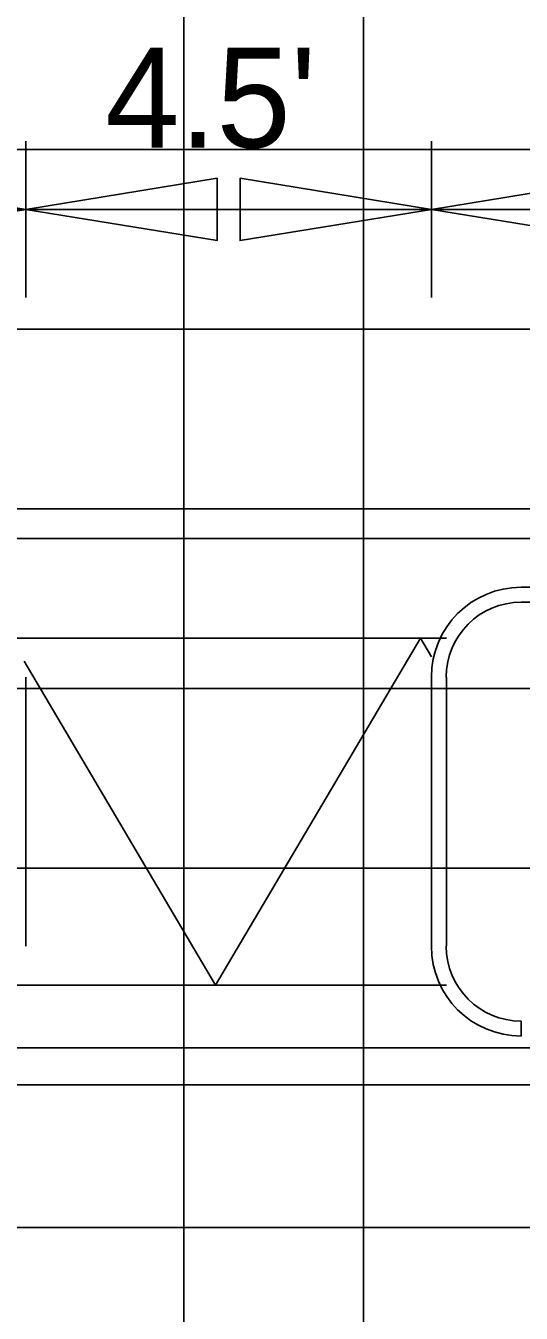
# Model space of a CAD drawing. Extents: x 2193008 to 2198143, y 1236112 to 1237864.
# Drawn here: x 2196480.95 to 2196486.46, y 1237198.15 to 1237212.48 of the extents above; entities that cross this region are included whole.
import ezdxf

# ---------------------------------------------------------------- set-up
doc = ezdxf.new("R2010")
doc.units = 0
for name, color, linetype in [('GSCOLORFILL', 7, 'Continuous'), ('GSDIMS', 7, 'Continuous'), ('Level 55', 7, 'Continuous'), ('M-ROADS', 7, 'Continuous')]:
    doc.layers.add(name, color=color, linetype=linetype)

msp = doc.modelspace()

# ---------------------------------------------------------------- linework, layer by layer
at = {"layer": 'GSCOLORFILL'}
for p, q in [((2196494.952, 1237206.233), (2196486.46, 1237206.233)), ((2196486.46, 1237206.066), (2196494.952, 1237206.066)), ((2196480.948, 1237202.237), (2196480.948, 1237205.234)), ((2196485.461, 1237205.234), (2196485.461, 1237202.237)), ((2196485.628, 1237202.237), (2196485.628, 1237205.234)), ((2196486.46, 1237201.238), (2196486.46, 1237201.404))]:
    msp.add_line(p, q, dxfattribs=at)
for centre, radius, start, end in [((2196486.46, 1237205.234), 0.999, 90, 180), ((2196486.46, 1237205.234), 0.833, 90, 180), ((2196486.46, 1237202.237), 0.999, 180, 270), ((2196486.46, 1237202.237), 0.833, 180, 270)]:
    msp.add_arc(centre, radius, start, end, dxfattribs=at)
at = {"layer": 'GSDIMS'}
for p, q in [((2196480.948, 1237209.457), (2196480.948, 1237211.198)), ((2196485.461, 1237209.457), (2196485.461, 1237211.198)), ((2196480.948, 1237210.44), (2196464.464, 1237210.44)), ((2196485.461, 1237210.44), (2196480.948, 1237210.44)), ((2196495.951, 1237210.44), (2196485.461, 1237210.44)), ((2196448.06, 1237206.777), (2196507.457, 1237206.777)), ((2196480.781, 1237205.667), (2196485.628, 1237205.667)), ((2196485.339, 1237205.667), (2196483.06, 1237201.804)), ((2196485.339, 1237205.667), (2196485.461, 1237205.458)), ((2196480.932, 1237205.411), (2196483.06, 1237201.804)), ((2196480.781, 1237201.804), (2196485.628, 1237201.804)), ((2196448.06, 1237200.694), (2196507.457, 1237200.694))]:
    msp.add_line(p, q, dxfattribs=at)
for points in [[(2196480.948, 1237210.44), (2196478.819, 1237210.093), (2196478.819, 1237210.787)], [(2196480.948, 1237210.44), (2196483.076, 1237210.093), (2196483.076, 1237210.787)], [(2196485.461, 1237210.44), (2196483.333, 1237210.093), (2196483.333, 1237210.787)], [(2196485.461, 1237210.44), (2196487.59, 1237210.093), (2196487.59, 1237210.787)]]:
    msp.add_lwpolyline(points, close=True, dxfattribs=at)
at = {"layer": 'M-ROADS'}
for p, q in [((2196482.707, 1237163.106), (2196482.707, 1237223.106)), ((2196484.707, 1237163.106), (2196484.707, 1237223.106)), ((2196544.707, 1237211.106), (2196414.707, 1237211.106)), ((2196544.707, 1237209.106), (2196414.707, 1237209.106)), ((2196544.707, 1237207.106), (2196414.707, 1237207.106)), ((2196544.707, 1237205.106), (2196414.707, 1237205.106)), ((2196544.707, 1237203.106), (2196414.707, 1237203.106)), ((2196544.707, 1237201.106), (2196414.707, 1237201.106)), ((2196544.707, 1237199.106), (2196414.707, 1237199.106))]:
    msp.add_line(p, q, dxfattribs=at)

# ---------------------------------------------------------------- texts
at = {"layer": 'Level 55'}
msp.add_text("4.5'", height=1.1105, dxfattribs=at).set_placement((2196481.832, 1237211.128))

doc.saveas('drawing.dxf')
